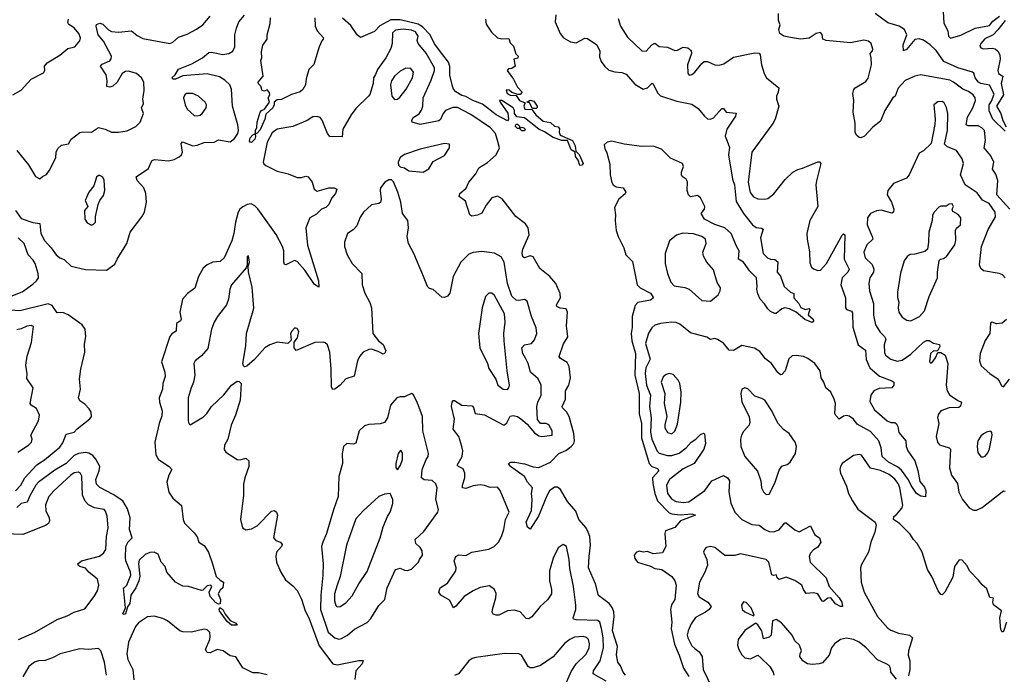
# Model space of a CAD drawing. Extents: x 1771496 to 1971148, y 471553 to 643630.
# Tile 569 of 656: x 1882554 to 1889440, y 593401 to 597981. Entities that reach past the tile are written whole.
import ezdxf

# ---------------------------------------------------------------- set-up
doc = ezdxf.new("R2010")
doc.units = 0

msp = doc.modelspace()

# ---------------------------------------------------------------- linework, layer by layer
at = {"layer": '0CON10XD'}
for points in [[(1889011.5, 598035), (1889016.7, 597956.7), (1889043.9, 597903.9), (1889048.8, 597865), (1889062.5, 597852.5), (1889135, 597873.1), (1889235, 597922.7), (1889335, 597940), (1889360, 597970), (1889405, 598006.9)], [(1882505, 597456.2), (1882565, 597488.8), (1882635, 597564), (1882720.9, 597609.1), (1882730, 597625), (1882728, 597655), (1882745, 597680), (1882835, 597734), (1882890.9, 597779.1), (1882938.8, 597791.2), (1882975, 597832.5), (1882978.6, 597855), (1882968.6, 597885), (1882935, 597924.3), (1882898.4, 597948.4), (1882890.8, 597960.8), (1882895, 597984.2)], [(1882525.6, 596645), (1882565, 596590), (1882645, 596561.9), (1882695.6, 596555.6), (1882702.9, 596485), (1882727.5, 596435), (1882775, 596386), (1882810, 596335), (1882835, 596315.8), (1882864.3, 596304.3), (1882915, 596256.2), (1883015, 596232.1), (1883161.8, 596228.2), (1883219.7, 596270.3), (1883235, 596306), (1883303.3, 596415), (1883325.8, 596495), (1883408.5, 596601.5), (1883427.3, 596635), (1883439.6, 596705), (1883437.1, 596765), (1883421.1, 596805), (1883375.7, 596855), (1883368.3, 596881.7), (1883455, 596940), (1883470.6, 596979.4), (1883481.2, 596995), (1883497, 597003), (1883595.5, 596994.5), (1883635, 597002.5), (1883669.5, 597020.5), (1883684.5, 597035.5), (1883691.5, 597055), (1883682.5, 597115), (1883692.6, 597127.4), (1883765, 597099.3), (1883795, 597102.7), (1883845, 597122.8), (1883915, 597124.5), (1883945, 597141.4), (1884025, 597125.6), (1884055, 597150), (1884079.6, 597185), (1884084.6, 597205), (1884080.4, 597245), (1884042, 597375), (1884035.8, 597495.8), (1884023.1, 597525), (1883989.1, 597559.1), (1883951.9, 597581.9), (1883865, 597601.4), (1883695, 597588.8), (1883644.7, 597564.7), (1883626.7, 597565), (1883617.5, 597575), (1883640.8, 597595), (1883664, 597635), (1883756.7, 597673.3), (1883833.5, 597715), (1883877.5, 597752.5), (1883895.6, 597754.4), (1883975, 597737.7), (1884016.3, 597743.7), (1884045, 597762), (1884058.6, 597791.4), (1884058.2, 597875), (1884069.1, 597920.9), (1884087.5, 597965), (1884126.4, 598013.6)], [(1882534, 597065), (1882614.5, 596964.5), (1882664.3, 596885), (1882695, 596867.5), (1882713.3, 596885), (1882741.3, 596898.7), (1882762.7, 596927.3), (1882806.2, 597015), (1882808.8, 597055), (1882820.5, 597079.5), (1882846.4, 597103.6), (1882895, 597112.5), (1882914.1, 597145.9), (1882975, 597191.2), (1882995, 597197.5), (1883055, 597194), (1883105.8, 597225.8), (1883152.5, 597215), (1883195, 597193.8), (1883245, 597194.2), (1883305, 597204.4), (1883365.6, 597234.4), (1883396.2, 597265), (1883418.8, 597325), (1883406.7, 597365), (1883420, 597395), (1883416, 597425), (1883424.6, 597485.4), (1883422.7, 597545), (1883406.9, 597575), (1883370.9, 597605), (1883315, 597621), (1883295, 597618.9), (1883270.8, 597605), (1883235, 597544.4), (1883205, 597516.9), (1883185, 597510), (1883164, 597514), (1883165.4, 597555), (1883158.8, 597595), (1883120, 597655), (1883130.4, 597669.6), (1883185, 597694.4), (1883193.9, 597706.1), (1883195.4, 597725), (1883141.1, 597831.1), (1883102.9, 597875), (1883088.9, 597935), (1883091.4, 597948.6), (1883115, 597955.8), (1883135, 597950), (1883175, 597910), (1883195, 597898.9), (1883245, 597893.1), (1883335, 597904.2), (1883375, 597870), (1883415, 597850.5), (1883605, 597814.4), (1883625, 597822.9), (1883665, 597860), (1883725, 597878.8), (1883790, 597915), (1883833.7, 597946.3), (1883885, 598005.8)], [(1884618.5, 597995), (1884620, 597935), (1884633.9, 597903.9), (1884677.5, 597855), (1884676.7, 597845), (1884666.2, 597833.8), (1884648.9, 597791.1), (1884611.7, 597668.3), (1884575, 597632.5), (1884557, 597567), (1884553.3, 597525), (1884535, 597493.3), (1884515, 597476.7), (1884455, 597456.7), (1884385, 597422.5), (1884355, 597420), (1884333.8, 597405), (1884332.9, 597385), (1884323.1, 597365), (1884275, 597320), (1884267.9, 597285), (1884235, 597210), (1884215, 597186.7), (1884200, 597180), (1884203.8, 597163.8), (1884198.6, 597145), (1884175, 597122.9), (1884165, 597124), (1884161.9, 597131.9), (1884166, 597155), (1884185, 597176), (1884202.5, 597185), (1884202, 597205), (1884212.7, 597227.3), (1884215.5, 597265), (1884235.7, 597335), (1884245, 597346), (1884265.8, 597354.2), (1884300, 597405), (1884291.9, 597435), (1884303.8, 597455), (1884300.7, 597470.7), (1884285, 597490), (1884265, 597480), (1884250, 597485), (1884240, 597515), (1884223, 597533), (1884222.5, 597545), (1884257.5, 597585), (1884240, 597695), (1884247, 597717), (1884246.1, 597756.1), (1884255, 597802.5), (1884283.8, 597845), (1884283.8, 597875), (1884305.7, 597955), (1884308.1, 597995)], [(1885812.5, 597985), (1885815, 597950), (1885852.7, 597892.7), (1885895, 597854), (1885925, 597848), (1885975, 597850), (1885985, 597820), (1886007.5, 597795), (1886023, 597743), (1886040, 597725), (1886038.3, 597711.7), (1886010, 597705), (1886020, 597655), (1885995, 597640), (1885973, 597637), (1885962.5, 597625), (1886007.5, 597565), (1886035, 597510), (1886067.5, 597475), (1886055, 597457.5), (1886037, 597457), (1885995, 597472.5), (1885977, 597487), (1885955, 597490), (1885963.3, 597465), (1885985, 597452), (1886025, 597450), (1886050, 597415), (1886088.3, 597398.3), (1886080, 597375), (1886086.2, 597355), (1886135, 597352.5), (1886162.9, 597315), (1886215, 597270.6), (1886265, 597262.5), (1886295, 597237.1), (1886320.6, 597230.6), (1886327.9, 597217.9), (1886325.5, 597195), (1886334, 597174), (1886420, 597135), (1886439.3, 597099.3), (1886442.3, 597062.3), (1886467.2, 597037.3), (1886494.4, 596975), (1886485, 596962.2), (1886470.5, 596960.5), (1886458.8, 596998.8), (1886440.4, 597025), (1886437.5, 597055), (1886410.7, 597070.7), (1886385.9, 597135.9), (1886345, 597135.6), (1886285, 597156.4), (1886225, 597196.5), (1886184.3, 597214.3), (1886083.3, 597295), (1886031.1, 597301.1), (1886013.8, 597323.8), (1886013.8, 597345), (1886005, 597363.3), (1885925, 597416.2), (1885910, 597415), (1885913, 597403), (1885967, 597327), (1885972.5, 597285), (1885965, 597274), (1885886.7, 597315), (1885790.9, 597390.9), (1885723.3, 597415), (1885675, 597443.3), (1885645, 597450), (1885605, 597476.7), (1885587.5, 597495), (1885580, 597515), (1885562.7, 597592.7), (1885562.6, 597652.6), (1885553.2, 597683.2), (1885513.1, 597735), (1885455, 597811.2), (1885423.8, 597875), (1885370.1, 597930.1), (1885340.4, 597950.4), (1885215, 597980.3), (1885149, 597981), (1885071.6, 597938.4), (1885035, 597899.1), (1884937.5, 597857.5), (1884915, 597876), (1884869.5, 597939.5), (1884811.8, 597991.8)], [(1886302.2, 598015), (1886299.3, 597965), (1886334.1, 597884.1), (1886358.1, 597855), (1886406.2, 597826.2), (1886445, 597820), (1886505, 597852.5), (1886525, 597849.2), (1886590, 597805), (1886611.7, 597761.7), (1886608.3, 597721.7), (1886619.7, 597689.7), (1886645, 597653.8), (1886675, 597628.8), (1886715, 597617.1), (1886765, 597611.9), (1886795, 597599.4), (1886855, 597530), (1886915, 597495.7), (1886945, 597504.4), (1886976.7, 597536.7), (1886985, 597531.2), (1887015, 597470), (1887035, 597449.2), (1887150, 597410), (1887255, 597390.8), (1887299.8, 597359.8), (1887341.9, 597305), (1887365, 597286.7), (1887385, 597285.6), (1887405.4, 597294.6), (1887465, 597360), (1887475, 597360), (1887495, 597334.3), (1887565, 597328), (1887560, 597305), (1887500, 597215), (1887487.5, 597165), (1887501.1, 597131.1)], [(1886739.8, 597989.8), (1886756.7, 597935), (1886805, 597860), (1886905, 597762.9), (1886935, 597760.8), (1886975, 597806), (1886995, 597816), (1887025, 597794.4), (1887085, 597788.5), (1887135, 597764.5), (1887155, 597766.9), (1887195, 597789.2), (1887227.5, 597785), (1887248.8, 597765), (1887252, 597745), (1887224.4, 597665), (1887226, 597606), (1887235, 597594), (1887255, 597598), (1887275, 597614.2), (1887324.5, 597675.5), (1887341.7, 597688.3), (1887365, 597687.5), (1887415, 597664.2), (1887445, 597662.5), (1887477.4, 597672.6), (1887545, 597719.2), (1887695, 597750), (1887725, 597746.7), (1887733.3, 597735), (1887741.4, 597665), (1887759.4, 597605), (1887777.5, 597575), (1887862.5, 597505), (1887858.9, 597475), (1887846, 597445), (1887846.2, 597425), (1887861.9, 597375), (1887836.9, 597285), (1887821.4, 597255), (1887674.2, 597055), (1887648.9, 596845), (1887661.5, 596771.5), (1887685, 596742.5), (1887715, 596727.8), (1887765, 596724.4), (1887785, 596729.4), (1887827.9, 596762.1), (1887907.6, 596862.4), (1887961.2, 596915), (1887995, 596934), (1888028.7, 596941.3), (1888135, 596986.2), (1888146.1, 596986.1), (1888156.7, 596975), (1888126.2, 596853.8), (1888122.2, 596825), (1888135.5, 596675), (1888079.4, 596575), (1888059.2, 596485), (1888060.9, 596445), (1888077.6, 596357.6), (1888079.4, 596279.4), (1888090.6, 596250.6), (1888105, 596237.1), (1888135, 596225.6), (1888155, 596228.9), (1888197.3, 596275), (1888305, 596473.3), (1888315, 596483.3), (1888323.3, 596475), (1888320, 596305), (1888354.4, 596235), (1888345.6, 596215), (1888306.5, 596175), (1888296.4, 596125), (1888328.8, 596035), (1888329.5, 595965), (1888335, 595954.2), (1888371.1, 595941.1), (1888379.2, 595929.2), (1888380.3, 595830.3), (1888417.8, 595705), (1888469.3, 595669.3), (1888472.7, 595602.7), (1888498.5, 595545), (1888567.1, 595487.1), (1888653.3, 595455), (1888666.2, 595445), (1888666.2, 595425), (1888653.3, 595405), (1888565, 595399.6), (1888527.5, 595385), (1888505.7, 595355), (1888499, 595309), (1888531.9, 595251.9), (1888620, 595175), (1888645, 595163.1), (1888675, 595162.9), (1888685, 595154.2), (1888696.2, 595135), (1888702, 595092), (1888750.8, 595035), (1888754.2, 594995), (1888765.7, 594965), (1888814.2, 594895), (1888835.8, 594825.8), (1888849.2, 594749.2), (1888880.5, 594710.5), (1888890, 594685), (1888888.3, 594641.7), (1888855, 594648.1), (1888825, 594667.1), (1888789.1, 594720.9), (1888770.6, 594760.6), (1888719.8, 594829.8), (1888692.5, 594852.5), (1888628.9, 594885), (1888586.4, 594925), (1888578.1, 594985), (1888561.2, 595035), (1888505, 595099.3), (1888411, 595151), (1888385, 595185.3), (1888355, 595206), (1888335, 595210.7), (1888315, 595206.8), (1888285, 595185.8), (1888260.9, 595210.9), (1888254.6, 595225), (1888258.7, 595295), (1888250.3, 595325), (1888226, 595376), (1888191.6, 595405), (1888177.9, 595445), (1888158.8, 595475), (1888151.9, 595525), (1888114.2, 595575), (1888065, 595611.1), (1888035, 595623.6), (1887985, 595632.1), (1887955, 595630), (1887932.2, 595607.8), (1887906.4, 595523.6), (1887885, 595498.8), (1887875, 595496.2), (1887855, 595512), (1887810.8, 595575), (1887769.3, 595609.3), (1887729.7, 595659.7), (1887692.7, 595682.7), (1887605, 595702.5), (1887545, 595666.2), (1887515, 595668.8), (1887475, 595718), (1887434.5, 595744.5), (1887415, 595750.8), (1887385, 595742.9), (1887358.8, 595758.8), (1887245, 595790.8), (1887170.6, 595850.6), (1887145, 595861.9), (1887115, 595865.5), (1887035, 595856.5), (1886995, 595843.3), (1886974.7, 595825.3), (1886951.3, 595788.7), (1886930, 595715), (1886962.4, 595605), (1886933.1, 595545), (1886927.6, 595505), (1886938.4, 595425), (1886965.8, 595355), (1886958.4, 595275), (1886970, 595195), (1886965.2, 595095), (1886974.8, 595045), (1887012.1, 594962.1), (1887025, 594948.1), (1887085, 594932.5), (1887115, 594932.5), (1887165, 594948.2), (1887215, 594985.4), (1887250, 595025), (1887282.9, 595047.1), (1887315, 595079.2), (1887335, 595088), (1887344, 595084), (1887350, 595015), (1887339.2, 594975), (1887270, 594875), (1887195, 594837.7), (1887099.4, 594765), (1887077.9, 594725), (1887084.7, 594665), (1887115, 594627.3), (1887145, 594610.3), (1887195, 594602.9), (1887233, 594607), (1887345, 594688), (1887395, 594754), (1887475, 594791.2), (1887505, 594776.2), (1887518.1, 594755), (1887512.9, 594677.1), (1887528.3, 594598.3), (1887555.4, 594535), (1887603.1, 594483.1), (1887675, 594449.1), (1887725, 594444.5), (1887765, 594414.5), (1887795, 594400.4), (1887825, 594397.1), (1887865, 594411.9), (1887905, 594461.2), (1887915, 594461.2), (1887975, 594412.9), (1888005, 594397.1), (1888085, 594440), (1888115, 594377.5), (1888146.2, 594355), (1888155.9, 594325.9), (1888135, 594290), (1888105, 594270.8), (1888085, 594248.8), (1888075.7, 594224.3), (1888081.4, 594185), (1888194.5, 594075), (1888214.5, 594015), (1888285.4, 593935), (1888303.1, 593905), (1888308.8, 593875), (1888295, 593874.3), (1888258, 593895), (1888226.6, 593936.6), (1888205, 593934.3), (1888175, 593911.4), (1888165, 593912.9), (1888135, 593964.2), (1888105, 593971.9), (1888055, 593965.6), (1888035.4, 593995), (1888024, 594024), (1887975, 594057.9), (1887915, 594081.1), (1887865, 594064.5), (1887850.8, 594075), (1887847, 594097), (1887825, 594092), (1887815, 594096.2), (1887792.5, 594185), (1887774.7, 594204.7), (1887595, 594242.9), (1887555, 594233.1), (1887485, 594232.5), (1887415, 594287.5), (1887385, 594294.4), (1887355, 594287.5), (1887342.5, 594275), (1887335.8, 594255), (1887358.8, 594205), (1887363.8, 594165), (1887346.4, 594115), (1887308, 594045), (1887294.4, 593965), (1887305, 593942.9), (1887366.2, 593906.2), (1887390, 593875), (1887375.7, 593855), (1887348.9, 593835), (1887280.5, 593799.5), (1887250, 593755), (1887227.9, 593705), (1887222.1, 593675), (1887226.4, 593655), (1887255, 593599.4), (1887275, 593582.1)], [(1889478.9, 596655), (1889388.5, 596755), (1889393.9, 596855), (1889380.5, 596900.5), (1889356.7, 596935), (1889366.1, 596985), (1889345, 597029.6), (1889298, 597085), (1889307.6, 597137.6), (1889301.5, 597205), (1889281.9, 597225), (1889257.7, 597237.7), (1889187.6, 597237.6), (1889173.8, 597245), (1889182, 597298), (1889220.6, 597365), (1889237.7, 597415), (1889235.4, 597435), (1889222.3, 597455), (1889188.5, 597478.5), (1889148.9, 597495), (1889085, 597544.5), (1889058, 597558), (1888855.4, 597594.6), (1888815, 597585.6), (1888746, 597555), (1888698, 597502), (1888676, 597445), (1888661.2, 597435), (1888605, 597346.7), (1888575, 597270), (1888520.3, 597229.7), (1888462.5, 597165), (1888436.1, 597153.9), (1888425, 597156.7), (1888405, 597172.5), (1888396.2, 597195), (1888397.3, 597257.3), (1888382.5, 597335), (1888387.5, 597415), (1888381.4, 597465), (1888387.9, 597492.1), (1888397.5, 597505), (1888471.1, 597548.9), (1888487, 597573), (1888510.4, 597665), (1888509.6, 597715), (1888500.8, 597745), (1888517.1, 597762.9), (1888520, 597775), (1888508, 597815), (1888490.3, 597830.3), (1888457.6, 597837.6), (1888365, 597819.1), (1888194.5, 597834.5), (1888170, 597845), (1888166.4, 597876.4), (1888155, 597891.2), (1888125, 597884), (1888075, 597851.9), (1888015, 597843.8), (1887944.1, 597855.9), (1887897.5, 597865), (1887870, 597885), (1887863.6, 597913.6), (1887873.3, 597945), (1887860, 597975), (1887860, 598025)], [(1889445, 597200), (1889359.5, 597285), (1889333.1, 597343.1), (1889334.3, 597385), (1889349.5, 597410.5), (1889369.5, 597459.5), (1889335, 597524), (1889275, 597535.5), (1889258.5, 597545), (1889236.4, 597575), (1889226.7, 597606.7), (1889216.7, 597615), (1889115, 597644.8), (1889017.5, 597687.5), (1888962.7, 597765), (1888921.2, 597805), (1888875, 597837.2), (1888845, 597848.2), (1888815, 597843.6), (1888755, 597773.5), (1888735, 597764), (1888733.2, 597805), (1888758.1, 597875), (1888741.6, 597911.6), (1888705.4, 597935.4), (1888625, 597958.1), (1888537.5, 598025)], [(1889445, 597976.4), (1889395, 597911.1), (1889361.8, 597875), (1889303.7, 597846.3), (1889275.4, 597815), (1889267.8, 597795), (1889275.8, 597785), (1889295, 597778.2), (1889355, 597781.7), (1889375, 597776.5), (1889395, 597761.3), (1889408, 597735), (1889411.7, 597705), (1889394.4, 597625), (1889399.4, 597605), (1889428.6, 597585), (1889417.7, 597535), (1889434.6, 597455), (1889384, 597375), (1889414.7, 597325), (1889429.6, 597275), (1889452.2, 597232.2)], [(1886791.4, 593395), (1886774.4, 593415), (1886755, 593460), (1886735.8, 593485), (1886728.1, 593538.1), (1886733.5, 593595), (1886700.4, 593705), (1886710.5, 593805), (1886708.2, 593838.2), (1886697.2, 593867.2), (1886676.6, 593896.6), (1886601.8, 593951.8), (1886580.4, 594035), (1886532, 594145), (1886537.2, 594225), (1886546.6, 594305), (1886540, 594365), (1886530, 594395), (1886514.7, 594424.7), (1886464.3, 594484.3), (1886442.1, 594542.1), (1886385, 594610.5), (1886335, 594694.4), (1886315, 594710), (1886295, 594709.4), (1886260, 594685), (1886239.5, 594650.5), (1886183.2, 594506.8), (1886125, 594417.5), (1886105, 594430), (1886096.2, 594465), (1886133.1, 594546.9), (1886138.5, 594625), (1886132.5, 594665), (1886140.5, 594705), (1886105.3, 594745.3), (1886085, 594785.5), (1885985.8, 594855), (1885972, 594875), (1885985.5, 594884.5), (1886016, 594886), (1886085, 594874.4), (1886145, 594852.9), (1886185, 594848.9), (1886265.8, 594884.2), (1886323.5, 594946.5), (1886372.5, 594967.5), (1886411.5, 594995), (1886428.5, 595015), (1886433.3, 595035), (1886428.1, 595085), (1886397.2, 595205), (1886377.6, 595237.6), (1886348.9, 595265), (1886347.3, 595275), (1886370.4, 595325), (1886371.2, 595385), (1886393.1, 595425), (1886405.6, 595475.6), (1886397.5, 595555), (1886383.2, 595583.2), (1886335, 595610), (1886326, 595625), (1886356.9, 595713.1), (1886387.1, 595762.9), (1886378.6, 595838.6), (1886384.6, 595935), (1886375, 595958.5), (1886333.4, 595963.4), (1886310.8, 595975), (1886308.1, 595985), (1886335.3, 596035), (1886333.6, 596065), (1886304.4, 596134.4), (1886262.5, 596185), (1886190.6, 596240.6), (1886145, 596322.9), (1886125, 596329.5), (1886085, 596315.8), (1886072.2, 596322.2), (1886067.5, 596345), (1886072.5, 596375), (1886116.4, 596475), (1886110.6, 596525), (1886091.8, 596551.8), (1886024.4, 596604.4), (1885928.8, 596728.8), (1885895, 596745.5), (1885855, 596735.6), (1885815.9, 596684.1), (1885785, 596627.5), (1885755, 596612.5), (1885716.1, 596606.1), (1885702, 596615), (1885672, 596712), (1885628, 596745), (1885632.5, 596765), (1885676.7, 596803.3), (1885694.7, 596845.3), (1885745, 596902.5), (1885764.7, 596945.3), (1885825, 596982.2), (1885886.7, 597035), (1885908.6, 597085), (1885898.5, 597128.5), (1885882.1, 597185), (1885846.9, 597225), (1885708.1, 597318.1), (1885615, 597366.1), (1885583.5, 597366.5), (1885532.2, 597345), (1885514.3, 597325.7), (1885497.3, 597282.7), (1885485, 597272.8), (1885355, 597248.2), (1885298.8, 597265), (1885296, 597275), (1885305, 597296), (1885346.7, 597323.3), (1885365, 597349.2), (1885372.3, 597375), (1885374.6, 597435), (1885431.2, 597558.8), (1885454.7, 597625), (1885455.4, 597645), (1885395.9, 597745.9), (1885339.6, 597815), (1885333.8, 597835), (1885340.3, 597865), (1885323.1, 597895), (1885295, 597907.5), (1885235, 597914.8), (1885181.5, 597908.5), (1885161.9, 597888.1), (1885158.8, 597815), (1885150.6, 597779.4), (1885115, 597714.4), (1885056.7, 597633.3), (1885042.9, 597597.1), (1885027.3, 597575), (1885025.5, 597535.5), (1885001.7, 597458.3), (1884994.2, 597445), (1884905, 597360.8), (1884871.4, 597315), (1884812.9, 597215), (1884808.5, 597161.5), (1884723, 597163), (1884705.7, 597185), (1884668.9, 597278.9), (1884655, 597295.7), (1884634.5, 597304.5), (1884605, 597300.5), (1884563.9, 597276.1), (1884465, 597233.8), (1884355, 597214.1), (1884320.6, 597189.4), (1884284.6, 597124.6), (1884256.9, 596985), (1884261.7, 596971.7), (1884275, 596960.5), (1884355, 596921.4), (1884431.8, 596901.8), (1884495, 596876.2), (1884525, 596876.2), (1884555, 596885.6), (1884571.7, 596881.7), (1884600, 596845), (1884614.3, 596795), (1884635, 596780.9), (1884715, 596805.6), (1884753.8, 596803.8), (1884772.5, 596795), (1884762.5, 596765), (1884737.1, 596735), (1884715, 596688), (1884695, 596668), (1884665, 596656), (1884628.8, 596621.2), (1884583.3, 596595), (1884554.2, 596524.2), (1884565.5, 596404.5), (1884642.5, 596155), (1884645, 596110), (1884615, 596127.5), (1884548.8, 596228.8), (1884495, 596288.6), (1884475, 596295.7), (1884415, 596266.2), (1884405, 596267.5), (1884400.8, 596285), (1884400, 596365), (1884392.9, 596395), (1884348, 596478), (1884218.5, 596658.5), (1884198.3, 596678.3), (1884172, 596692), (1884145, 596687.9), (1884115, 596672.1), (1884094.4, 596655.6), (1884082.8, 596635), (1884062.5, 596565), (1884051.3, 596485), (1884036.5, 596433.5), (1883985, 596315.7), (1883955, 596290), (1883905, 596285.5), (1883864, 596266), (1883836.7, 596243.3), (1883803.5, 596183.5), (1883778, 596102), (1883726.5, 596065), (1883693.3, 596025), (1883673.1, 595935), (1883683.8, 595885), (1883678.6, 595875), (1883649.6, 595855), (1883648.8, 595801.2), (1883617.4, 595782.6), (1883605, 595764.4), (1883546.6, 595586.6), (1883568.9, 595515), (1883572, 595485), (1883553.8, 595435), (1883552, 595395), (1883530, 595335), (1883531.2, 595305), (1883549.2, 595245), (1883548.3, 595208.3), (1883528.6, 595155), (1883500, 595025), (1883506.2, 594936.2), (1883524, 594904), (1883600, 594855), (1883618.8, 594835), (1883598, 594795), (1883584, 594745), (1883596, 594675), (1883625, 594633.8), (1883685, 594582.5), (1883697.5, 594485), (1883707.3, 594457.3), (1883775, 594390), (1883793.9, 594363.9), (1883806.7, 594325), (1883845, 594302.5), (1883873.3, 594255), (1883903, 594173), (1883927.5, 594085), (1883955, 594058.8), (1883980, 594045), (1883973.6, 594006.4), (1883955, 593990), (1883940.8, 593965), (1883959.2, 593925), (1883955, 593893.3), (1883945, 593891.2), (1883923.7, 593903.7), (1883885.6, 593945), (1883879.2, 593975), (1883898, 594015), (1883890, 594025), (1883865, 594020), (1883835, 593990), (1883825, 593987.5), (1883735, 594016.2), (1883695, 594016.7), (1883643.8, 594045), (1883584, 594115), (1883570.6, 594155), (1883542.7, 594185), (1883521.6, 594241.6), (1883495.3, 594255.3), (1883465, 594252.7), (1883431.6, 594238.4), (1883390.4, 594199.6), (1883385.3, 594175), (1883393.4, 594086.6), (1883386.7, 594055), (1883365, 594006.2), (1883332, 593955), (1883325, 593896.7), (1883308, 593872), (1883293.8, 593825), (1883285, 593819.2), (1883276.2, 593825), (1883293.8, 593865), (1883280, 594005), (1883285, 594006.7)], [(1885175, 597422.9), (1885195, 597424.4), (1885215, 597440.6), (1885256.2, 597495), (1885301.5, 597575), (1885308.1, 597615), (1885288.6, 597638.6), (1885255, 597640.9), (1885215, 597621.8), (1885175, 597586.7), (1885155, 597552.5), (1885148.2, 597525), (1885156.9, 597446.9), (1885175, 597422.9)], [(1883795, 597308.6), (1883815, 597314.2), (1883830, 597325), (1883858, 597365), (1883860, 597385), (1883850.8, 597405), (1883805, 597445.8), (1883762.5, 597465), (1883721.2, 597465), (1883708, 597455), (1883700, 597435), (1883710, 597385), (1883724.4, 597355), (1883775, 597311.9), (1883795, 597308.6)], [(1886165, 597360), (1886140, 597360), (1886118.3, 597398.3), (1886100, 597405), (1886125, 597417.5), (1886150, 597410), (1886172.5, 597375), (1886172.5, 597365), (1886165, 597360)], [(1889445.8, 596175), (1889428, 596195), (1889404.6, 596204.6), (1889295, 596224.5), (1889275, 596241.1), (1889266.8, 596265), (1889279.5, 596395), (1889327.3, 596512.7), (1889378.3, 596601.7), (1889376.9, 596635), (1889332.7, 596695), (1889287.7, 596717.7), (1889249.2, 596769.2), (1889165, 596825.7), (1889134.3, 596895), (1889153.5, 596975), (1889145, 597008), (1889105.8, 597065), (1889041.7, 597091.7), (1889021.1, 597111.1), (1889042.1, 597205), (1889045.6, 597325), (1889035, 597367.5), (1889018.8, 597398.8), (1889005, 597408.8), (1888975, 597405.8), (1888947.5, 597385), (1888956, 597285), (1888952.7, 597247.3), (1888928, 597115), (1888875, 597062.9), (1888843.4, 597046.6), (1888775.4, 596894.6), (1888755, 596873.1), (1888665.6, 596834.4), (1888624.2, 596785), (1888620.6, 596755), (1888650, 596705), (1888666.7, 596655), (1888665.5, 596634.5), (1888652, 596628), (1888577.6, 596647.6), (1888546.1, 596643.9), (1888505, 596625.6), (1888483.5, 596595), (1888480.4, 596545), (1888516.7, 596465), (1888519.1, 596445), (1888477.3, 596405), (1888456.3, 596353.7), (1888467.1, 596315), (1888515, 596267.8), (1888526.8, 596235), (1888523.9, 596215), (1888498.7, 596175), (1888493.2, 596135), (1888497.5, 596085), (1888524.7, 595995), (1888523.9, 595953.9), (1888524.7, 595914.7), (1888539.5, 595845), (1888572.2, 595795), (1888602.5, 595765), (1888610.9, 595745), (1888600, 595705), (1888601.8, 595651.8), (1888609.2, 595635), (1888646.2, 595605), (1888691.3, 595591.3), (1888725, 595600), (1888785, 595640.7), (1888875, 595724.5), (1888895, 595735.6), (1888915, 595736.9), (1888945, 595717.5), (1888987.5, 595707.5), (1888988.8, 595695), (1888975, 595667.5), (1888967.5, 595662.5), (1888945, 595663.8), (1888922.9, 595645), (1888916.2, 595586.2), (1888925, 595577.5), (1888935, 595583.3), (1888958.8, 595615), (1888975, 595652.5), (1888995, 595652.5), (1889026.7, 595635), (1889045.8, 595575), (1889033.1, 595425), (1889039.3, 595385), (1889057.1, 595357.1), (1889115, 595315.8), (1889140, 595305), (1889132.5, 595277.5), (1889122.1, 595267.9), (1889055, 595266.2), (1888995, 595244.4), (1888978.5, 595221.5), (1888971.7, 595198.3), (1888981.9, 595155), (1888964.3, 595065), (1888971.9, 595025), (1888986.7, 595006.7), (1889053.3, 594985), (1889064.2, 594975), (1889055.4, 594845), (1889071.5, 594795), (1889111.5, 594735), (1889122.5, 594675), (1889148.2, 594625), (1889195, 594566.4), (1889225, 594550.4), (1889245, 594548.8), (1889285, 594567.5), (1889425, 594678.6), (1889435, 594684), (1889445, 594681.2)], [(1886085, 597202.5), (1886065, 597202.5), (1886050, 597220), (1886035, 597220), (1886020, 597235), (1886025, 597250), (1886035, 597250), (1886050, 597235), (1886050, 597220), (1886065, 597230), (1886080, 597225), (1886090, 597215), (1886085, 597202.5)], [(1885375, 596914.4), (1885415, 596938), (1885445, 596988), (1885525, 597030), (1885560, 597085), (1885559.3, 597109.3), (1885525, 597114), (1885355, 597074.3), (1885245, 597038.5), (1885215, 597016.9), (1885200.4, 596985), (1885203.8, 596963.8), (1885215, 596951.4), (1885245.6, 596945.6), (1885275, 596924.4), (1885375, 596914.4)], [(1887501.1, 597131.1), (1887517.4, 597087.4), (1887510, 597035), (1887538.9, 596865), (1887553, 596825), (1887565, 596710), (1887616.1, 596626.1), (1887679.5, 596545), (1887705, 596527.2), (1887742.4, 596522.4), (1887754, 596515), (1887734.5, 596455), (1887754.4, 596344.4), (1887783.8, 596315), (1887805, 596305.6), (1887835, 596302.5), (1887855, 596286.7), (1887851.2, 596215), (1887875, 596187.5), (1887900, 596115), (1887945, 596075.8), (1887966.7, 596065), (1887968.8, 596035), (1888003.8, 595995), (1888017.3, 595967.3), (1888046.2, 595953.8), (1888075, 595960), (1888080, 595955), (1888068.8, 595915), (1888102, 595885), (1888105, 595870), (1888097, 595863), (1888045, 595883.8), (1887984.6, 595934.6), (1887938.5, 595958.5), (1887905, 595965.5), (1887882.7, 595957.3), (1887845, 595925.8), (1887835, 595924.3), (1887805, 595940), (1887785, 595958.9), (1887763.3, 595993.3), (1887733.3, 596025), (1887716.1, 596063.9), (1887708.8, 596095), (1887712, 596115), (1887705.6, 596175.6), (1887660.9, 596220.9), (1887615, 596285.5), (1887581.1, 596305), (1887586.1, 596365), (1887566.4, 596396.4), (1887529.2, 596485), (1887485.8, 596525.8), (1887415, 596548.8), (1887343.9, 596585), (1887319.1, 596625), (1887342.5, 596655), (1887346.4, 596675), (1887315, 596734.2), (1887295, 596751.4), (1887245, 596741.4), (1887230, 596755), (1887222.3, 596785), (1887225, 596846.7), (1887215.5, 596865.5), (1887186.7, 596885), (1887182, 596895), (1887182.2, 596915), (1887195.7, 596955), (1887190, 596975), (1887105, 597012.1), (1887041.5, 597075), (1886985, 597095.7), (1886905, 597092.7), (1886780.7, 597110.7), (1886695, 597130.6), (1886661.2, 597125), (1886641.5, 597105), (1886645, 597078.8), (1886660.3, 597050.3), (1886681.2, 596971.2), (1886684.2, 596895), (1886695, 596842), (1886705.4, 596825.4), (1886725, 596812.5), (1886775, 596803.6), (1886792.2, 596775), (1886787.5, 596762.5), (1886743.3, 596725), (1886713.1, 596666.9), (1886721.1, 596615), (1886718.1, 596575), (1886725.2, 596505), (1886738.3, 596465), (1886780, 596385), (1886793.8, 596335), (1886838.6, 596288.6), (1886872.9, 596125), (1886893.9, 596106.1), (1886965, 596067.1), (1886985.8, 596035), (1886965, 596019.4), (1886877.4, 596002.6), (1886857.6, 595982.4), (1886837.3, 595905), (1886837.8, 595827.8), (1886830.3, 595785), (1886835.7, 595735), (1886861.1, 595645), (1886854.8, 595494.8), (1886886.7, 595365), (1886885.8, 595224.2), (1886901.6, 595155), (1886901.5, 595055), (1886957, 594877), (1886974.9, 594854.9), (1887015, 594840), (1887024.7, 594825), (1886980.2, 594775), (1886980.7, 594735), (1886995.4, 594665.4), (1887014, 594614), (1887095, 594530.2), (1887115, 594522.9), (1887172.7, 594517.3), (1887254.4, 594524.4), (1887280, 594515), (1887174.7, 594475.3), (1887135, 594427.1), (1887070, 594405), (1887064.6, 594385.4), (1887071.5, 594295), (1887050, 594250), (1886985, 594243.1), (1886945, 594260.4), (1886915, 594256), (1886885, 594261.5), (1886865, 594253.1), (1886852.2, 594235), (1886855, 594210), (1886875.3, 594185.3), (1886965, 594157.8), (1886995, 594142.3), (1887045, 594134.5), (1887114.4, 594085), (1887135.3, 594055), (1887144.5, 594025), (1887135.6, 593925), (1887113.4, 593886.6), (1887104.5, 593855), (1887115.6, 593765.6), (1887110.6, 593719.4), (1887132.5, 593612.5), (1887166.9, 593535), (1887195.3, 593445), (1887233.1, 593385)], [(1883055, 596543.8), (1883070.5, 596549.5), (1883083.8, 596565), (1883084, 596605), (1883102.9, 596687.1), (1883113.3, 596715), (1883139.1, 596750.9), (1883150, 596785), (1883145, 596857.5), (1883135, 596878.8), (1883115, 596892), (1883105, 596891.2), (1883091.7, 596878.3), (1883071.7, 596818.3), (1883038, 596775), (1883011.9, 596715), (1883030.8, 596675), (1883007.1, 596645), (1883010.6, 596585), (1883025, 596558.8), (1883055, 596543.8)], [(1885373.3, 596195), (1885310, 596345), (1885272.5, 596415), (1885263.5, 596465), (1885273.3, 596525), (1885267.5, 596575), (1885231.1, 596625), (1885219.2, 596705), (1885198.5, 596775), (1885167.7, 596847.7), (1885155, 596860.6), (1885135, 596861.5), (1885108.1, 596845), (1885077.8, 596805), (1885074.4, 596785), (1885082.5, 596725), (1885077.8, 596702.2), (1885065, 596694), (1885015, 596685.6), (1884958, 596635), (1884935, 596598.8), (1884911.9, 596538.1), (1884885, 596510.8), (1884845.6, 596484.4), (1884825.7, 596425), (1884824.3, 596395), (1884843.5, 596335), (1884878.1, 596275), (1884946.5, 596205), (1884950, 596125), (1884968.5, 596068.5), (1885002.8, 596002.8), (1885013.3, 595965), (1885023.5, 595785), (1885063.3, 595735), (1885095, 595708), (1885114.3, 595665), (1885105, 595646.2), (1885095, 595642), (1885060.6, 595660.6), (1885015, 595674.7), (1884995, 595673.8), (1884955.4, 595654.6), (1884931.1, 595625), (1884916.9, 595595), (1884892.5, 595487.5), (1884835, 595468), (1884795, 595423.8), (1884757.5, 595395), (1884743.9, 595393.9), (1884735, 595410), (1884732.7, 595535), (1884722.5, 595655), (1884706.8, 595706.8), (1884691.2, 595721.2), (1884675.8, 595725.8), (1884618.3, 595721.7), (1884486.7, 595666.7), (1884473.8, 595685), (1884472.5, 595725), (1884495.8, 595755), (1884505, 595800), (1884495, 595820), (1884485, 595823.3), (1884475, 595822.5), (1884457.7, 595802.3), (1884448.8, 595785), (1884451.7, 595738.3), (1884430, 595715), (1884355, 595723.8), (1884303.2, 595706.8), (1884268.8, 595685), (1884195.7, 595604.3), (1884143, 595557), (1884125, 595552.5), (1884119.3, 595559.3), (1884114.3, 595575), (1884135, 595700), (1884140, 595785), (1884191.9, 595961.9), (1884179.4, 596109.4), (1884153.6, 596216.4), (1884152.5, 596257.5), (1884160, 596285), (1884155, 596330), (1884143.8, 596325), (1884143.6, 596266.4), (1884137.5, 596245), (1884034.3, 596125), (1884022.9, 596095), (1884013.8, 596025), (1884000.4, 595985), (1883937.1, 595905), (1883913.6, 595863.6), (1883894.6, 595815.4), (1883868.8, 595681.2), (1883825, 595630), (1883781.9, 595595), (1883772.2, 595575), (1883779.6, 595495), (1883770.4, 595445), (1883752.5, 595405), (1883732.9, 595335), (1883731.1, 595175), (1883735.8, 595155.8), (1883745, 595146.2), (1883838.5, 595201.5), (1883863.1, 595225), (1883895, 595274), (1883982.6, 595357.4), (1884035, 595423.3), (1884075, 595452.5), (1884089.3, 595449.3), (1884102.5, 595435), (1884095, 595320), (1884062.5, 595215), (1884033.3, 595145), (1884010, 595045), (1883986.9, 595005), (1883984.4, 594974.4), (1883995.6, 594955.6), (1884075, 594904), (1884095, 594900.8), (1884135, 594912.5), (1884156, 594895), (1884156, 594855), (1884128, 594775), (1884119.5, 594730.5), (1884119.2, 594655), (1884099.1, 594485), (1884113.1, 594425), (1884135, 594411.9), (1884175, 594418.1), (1884215, 594439.4), (1884315, 594543.3), (1884335, 594546.2), (1884350, 594535), (1884356.2, 594515), (1884329.4, 594355), (1884345, 594336.9), (1884378.8, 594325), (1884389.2, 594309.2), (1884384.2, 594295), (1884350.6, 594255), (1884345.6, 594225), (1884350, 594185), (1884380.6, 594115), (1884412.1, 594062.1), (1884465, 594020), (1884495, 593986.7), (1884525, 593926.7), (1884551.1, 593845), (1884575.3, 593795.3), (1884649.3, 593599.3), (1884743.6, 593473.6), (1884775, 593466.2), (1884925, 593498.1), (1884957, 593497), (1884948.5, 593475), (1884904.4, 593425), (1884898, 593365)], [(1888785, 595874.3), (1888846.6, 595903.4), (1888881.1, 595945), (1888914.7, 596045.3), (1888972.2, 596175), (1888972.2, 596215), (1888984.5, 596295.5), (1888993.7, 596306.3), (1889015, 596310.6), (1889036.1, 596323.9), (1889094.4, 596405), (1889101.3, 596438.7), (1889099.2, 596505), (1889105, 596522.5), (1889134.3, 596545.7), (1889135.4, 596595), (1889117.8, 596617.8), (1889078.8, 596638.8), (1889076, 596655), (1889084, 596675), (1889075, 596693.8), (1889055, 596690.8), (1889034.1, 596675.9), (1888995, 596675.6), (1888981.4, 596668.6), (1888947, 596633), (1888938.3, 596611.7), (1888934.6, 596575), (1888911.2, 596495), (1888910.3, 596425), (1888902.5, 596375), (1888885, 596360.3), (1888815, 596340), (1888782.2, 596337.8), (1888759.4, 596325), (1888740, 596295), (1888712.6, 596207.4), (1888693.2, 596075), (1888693.8, 596036.2), (1888702.5, 596005), (1888697.9, 595965), (1888702.5, 595935), (1888725, 595899.2), (1888759.1, 595879.1), (1888785, 595874.3)], [(1882458.3, 596031.7), (1882572, 596078), (1882645, 596131.1), (1882672.2, 596155), (1882684.6, 596175), (1882684.2, 596205), (1882662.8, 596275), (1882648.7, 596298.7), (1882613.3, 596335), (1882584.5, 596415), (1882544.4, 596455)], [(1887385, 596012), (1887437.5, 596055), (1887452, 596085), (1887454, 596105), (1887432.4, 596142.4), (1887405, 596231.2), (1887359.4, 596285), (1887336.4, 596326.4), (1887331.9, 596355), (1887354.3, 596415), (1887350, 596445), (1887324, 596465), (1887265, 596482.9), (1887192.6, 596487.4), (1887146.2, 596473.8), (1887097.2, 596432.8), (1887067.5, 596345), (1887068.9, 596275), (1887084.6, 596205), (1887106.7, 596145), (1887129.8, 596119.8), (1887205, 596106.5), (1887235, 596094.5), (1887325, 596017.5), (1887385, 596012)], [(1886655, 593353.8), (1886563.5, 593405), (1886567.1, 593425), (1886612.7, 593495), (1886635.9, 593585), (1886635.3, 593655), (1886622.4, 593722.4), (1886610, 593765), (1886596.9, 593776.9), (1886445, 593781.2), (1886427, 593787), (1886424.4, 593795), (1886444.3, 593854.3), (1886444.3, 593885), (1886426.7, 594015), (1886400.7, 594140.7), (1886395.5, 594205), (1886377.1, 594295), (1886355, 594310), (1886320, 594285), (1886285, 594213.3), (1886258.5, 594125), (1886259.5, 594055), (1886273.3, 593995), (1886272.5, 593965), (1886245, 593922), (1886193.7, 593876.3), (1886135, 593804), (1886115, 593788), (1886095, 593792), (1886055, 593836.9), (1886015, 593848.6), (1885965, 593845.7), (1885905, 593815.8), (1885885, 593814), (1885865, 593821.2), (1885859.2, 593835), (1885860.6, 593855), (1885883.5, 593935), (1885885.6, 593965.6), (1885874, 593995), (1885839.1, 594019.1), (1885775, 594007.5), (1885724.3, 593985), (1885661.4, 593945), (1885605, 593877.1), (1885587, 593867), (1885558.9, 593918.9), (1885498.8, 593955), (1885486.1, 593976.1), (1885494, 594005), (1885545, 594038), (1885604.2, 594125), (1885606.9, 594145), (1885593.3, 594195), (1885605, 594224), (1885625, 594235.8), (1885675, 594231.4), (1885715.5, 594254.5), (1885835, 594275.6), (1885871.4, 594295), (1885903.3, 594325), (1885924, 594366), (1885940.4, 594415), (1885952.5, 594485), (1885976.9, 594535), (1885915, 594686.7), (1885895, 594711.2), (1885845, 594708.1), (1885805, 594722.5), (1885775, 594725.5), (1885725, 594718.5), (1885675, 594700), (1885651.4, 594705), (1885650, 594725), (1885666.7, 594775), (1885668, 594808), (1885655, 594838.1), (1885622, 594855), (1885614.4, 594865), (1885648.8, 594925), (1885653.3, 594965), (1885646.7, 594995), (1885625.4, 595065.4), (1885586.5, 595116.5), (1885594.6, 595185), (1885574.5, 595275.5), (1885577.5, 595305), (1885585, 595316.2), (1885595, 595315.8), (1885645, 595283.1), (1885718.6, 595278.6), (1885727.7, 595267.7), (1885740, 595225), (1885805, 595216.2), (1885935, 595146.7), (1885945, 595146.7), (1885960.5, 595159.5), (1885983, 595207), (1886005, 595212.5), (1886035, 595204.3), (1886058.8, 595188.8), (1886102.1, 595152.1), (1886155, 595091.2), (1886185, 595068.8), (1886205, 595064.2), (1886278.8, 595075), (1886278.5, 595105), (1886255, 595145.7), (1886235, 595155.6), (1886195.8, 595155.8), (1886174.3, 595184.3), (1886171.5, 595275), (1886177.3, 595305), (1886200.6, 595355), (1886200, 595425), (1886179.4, 595469.4), (1886125.3, 595515.3), (1886110.4, 595575), (1886092.2, 595612.3), (1886073.4, 595646.6), (1886065.6, 595685), (1886085, 595706.7), (1886133.6, 595716.4), (1886155, 595740), (1886170.9, 595785), (1886166.2, 595826.2), (1886133.1, 595905), (1886102.3, 596012.3), (1886085, 596023.8), (1886045, 596015.6), (1886025, 596018.5), (1885995, 596047.1), (1885965.6, 596135.6), (1885941.2, 596285), (1885921.1, 596321.1), (1885875, 596346.5), (1885785, 596359.1), (1885725, 596353.3), (1885695, 596339.4), (1885640, 596285), (1885585.5, 596185), (1885563, 596067), (1885545, 596046.2), (1885525, 596036.2), (1885505, 596040), (1885445, 596092.5), (1885420.5, 596100.5), (1885405, 596113.3), (1885373.3, 596195)], [(1885965, 595394.5), (1885975.3, 595404.7), (1885980.4, 595425), (1885962.3, 595525), (1885941.2, 595735), (1885940.3, 595785), (1885950, 595865), (1885943.7, 595923.6), (1885875, 596050.8), (1885855, 596067.5), (1885835, 596068), (1885811.4, 596045), (1885787.3, 595965), (1885763.5, 595785), (1885770.8, 595685), (1885826.1, 595575), (1885835, 595540.8), (1885883.5, 595465), (1885898.5, 595425), (1885934.2, 595395), (1885965, 595394.5)], [(1882525, 594684.6), (1882562.8, 594725), (1882590.8, 594775), (1882673.5, 594866.5), (1882728.3, 594901.7), (1882835, 594990.6), (1882855, 595020), (1882878.7, 595081.3), (1882933.8, 595095), (1882955, 595118), (1883045, 595188.8), (1883055.8, 595205), (1883054, 595235), (1883039.1, 595259.1), (1883010.3, 595290.3), (1882974.4, 595314.4), (1882964.2, 595335), (1882979.2, 595395), (1882972.5, 595465), (1882980.6, 595535), (1883008.6, 595655), (1883008.3, 595711.7), (1883016, 595765), (1883012, 595815), (1882991.4, 595845), (1882893.3, 595915), (1882855, 595931.8), (1882815, 595928.9), (1882781.2, 595981.2), (1882753.1, 595993.1), (1882555, 595944.8), (1882485, 595949.2)], [(1882540.6, 594955), (1882616, 595005), (1882635.8, 595025), (1882640.8, 595045), (1882632.5, 595075), (1882685, 595173.8), (1882693.3, 595213.3), (1882671.1, 595261.1), (1882634.4, 595284.4), (1882627.5, 595295), (1882648, 595405), (1882605, 595470), (1882606.4, 595503.6), (1882596.2, 595565), (1882606.7, 595626.7), (1882637.2, 595722.8), (1882651.2, 595835), (1882635, 595841.4), (1882605, 595837.9), (1882565, 595817.3), (1882535, 595810.4)], [(1889455, 595884.4), (1889425, 595858), (1889385, 595854.2), (1889355, 595863.8), (1889342.7, 595857.3), (1889337.5, 595785), (1889305, 595736), (1889270.9, 595645), (1889266.2, 595595), (1889278.5, 595558.5), (1889339.4, 595505), (1889390.6, 595470.6), (1889404.2, 595455), (1889419.5, 595419.5), (1889435, 595413.3)], [(1887115, 595084.5), (1887135, 595102), (1887155, 595150), (1887176.7, 595305), (1887179.4, 595375), (1887169.4, 595435), (1887158.1, 595458.1), (1887125, 595497.8), (1887095, 595506.2), (1887075, 595498.8), (1887055, 595481.1), (1887040, 595445), (1887064.6, 595365), (1887061.2, 595295), (1887078.8, 595205), (1887064.6, 595145.4), (1887066.2, 595125), (1887085, 595091.9), (1887115, 595084.5)], [(1889435, 595413.3), (1889475.7, 595465)], [(1884785, 593647.3), (1884805, 593652.5), (1884845.3, 593674.7), (1884895, 593717.8), (1884985, 593764.4), (1885009.8, 593790.2), (1885065, 593882), (1885108.6, 593925), (1885124, 594005), (1885182, 594135), (1885215, 594142.9), (1885245, 594128.8), (1885265, 594128), (1885295, 594137.1), (1885344, 594185), (1885349.2, 594205), (1885371.9, 594235), (1885368.1, 594265), (1885355, 594287.1), (1885324.2, 594315), (1885319.2, 594345), (1885380.6, 594399.4), (1885478.8, 594535), (1885482, 594555), (1885465.3, 594625.3), (1885474.5, 594705), (1885464.7, 594734.7), (1885437.6, 594757.6), (1885382.7, 594762.7), (1885364.3, 594775), (1885367.9, 594835), (1885397.1, 594902.9), (1885410, 594925), (1885412, 594945), (1885374, 595105), (1885370.4, 595205), (1885332.5, 595305), (1885305, 595357.5), (1885295, 595366), (1885245, 595342), (1885215, 595343.1), (1885192, 595335), (1885146.5, 595285), (1885126.9, 595195), (1885105, 595162), (1885075, 595152.5), (1884995, 595148.6), (1884965, 595140), (1884928.6, 595105), (1884905, 595018.8), (1884885, 595010), (1884842.5, 595015), (1884817.5, 594995), (1884810, 594945), (1884811.2, 594875), (1884786, 594785), (1884780.8, 594645), (1884747.4, 594552.6), (1884700, 594385), (1884672.9, 594325), (1884665.7, 594295), (1884675.5, 594175), (1884674.6, 594095), (1884659.5, 593955), (1884657.8, 593855), (1884712, 593695), (1884758, 593655), (1884785, 593647.3)], [(1887775, 594658.8), (1887795, 594661.2), (1887835, 594738.8), (1887865, 594830), (1887885, 594856.2), (1887920.6, 594869.4), (1887942, 594885), (1887980, 594945), (1887986, 594995), (1887976.2, 595025), (1887936, 595085), (1887895, 595114.3), (1887855, 595158.1), (1887813.1, 595245), (1887765, 595318.9), (1887745, 595331.4), (1887695, 595346), (1887645, 595397.5), (1887625, 595406), (1887605, 595396.2), (1887597.1, 595365), (1887604.4, 595305), (1887654.3, 595204.3), (1887661.1, 595165), (1887656.2, 595143.8), (1887615, 595100.8), (1887601.5, 595075), (1887594.7, 595045), (1887596.1, 594995), (1887625, 594925.6), (1887712.6, 594822.6), (1887737.1, 594755), (1887742.5, 594705), (1887755, 594676.7), (1887775, 594658.8)], [(1889295, 594923.3), (1889305, 594926.7), (1889325, 594950), (1889335, 594977.5), (1889353.8, 595073.8), (1889353.3, 595093.3), (1889345, 595102.5), (1889315, 595096.2), (1889295, 595084), (1889275, 595066.2), (1889255.7, 595035), (1889250, 594995), (1889255, 594952.5), (1889275, 594923.3), (1889295, 594923.3)], [(1883285, 594006.7), (1883302.5, 594025), (1883331.5, 594095), (1883329.5, 594115), (1883295.4, 594195), (1883293.2, 594215), (1883296.3, 594295), (1883313, 594327), (1883340, 594355), (1883322.5, 594415), (1883326.5, 594495), (1883308.3, 594558.3), (1883275.2, 594615.2), (1883208.6, 594658.6), (1883115, 594707.9), (1883091.8, 594731.8), (1883085.3, 594765), (1883110.7, 594825), (1883114.1, 594855), (1883086.2, 594906.2), (1883065, 594930.8), (1883037.3, 594947.3), (1883015, 594952.2), (1882965, 594946), (1882935, 594932.3), (1882879.5, 594875), (1882800.3, 594829.7), (1882684.8, 594745.2), (1882666.4, 594723.6), (1882625, 594648.8), (1882605.3, 594604.8), (1882565, 594596.4), (1882535, 594568.1)], [(1885195, 594832.5), (1885217.1, 594865), (1885231.4, 594905), (1885231.4, 594945), (1885225, 594963.3), (1885216.1, 594966.1), (1885200.8, 594945), (1885184.5, 594875), (1885184.4, 594844.4), (1885195, 594832.5)], [(1888976, 593985), (1888935, 594081.2), (1888903.5, 594135), (1888865.5, 594255), (1888831.4, 594315), (1888804.1, 594344.1), (1888781.3, 594381.3), (1888706.9, 594455), (1888664.2, 594485), (1888666.2, 594505), (1888688.3, 594521.7), (1888724.4, 594565), (1888730, 594585), (1888709.5, 594705), (1888698.3, 594735), (1888675, 594766.9), (1888635, 594798.9), (1888575, 594827.4), (1888505, 594843.6), (1888441.2, 594935), (1888425, 594938.9), (1888385, 594932), (1888306.7, 594875), (1888294.1, 594855.9), (1888290, 594835), (1888295, 594807.5), (1888335, 594716.7), (1888350.5, 594665), (1888377.9, 594615), (1888415, 594556.9), (1888535.6, 594465.6), (1888542.5, 594445), (1888533.6, 594396.4), (1888506.7, 594325), (1888490.6, 594255), (1888441.7, 594168.3), (1888434.6, 594145.4), (1888437.7, 594045), (1888460.4, 593975), (1888553.6, 593805), (1888624, 593724), (1888645, 593710), (1888699.7, 593689.7), (1888775.8, 593675.8), (1888797.5, 593655), (1888769.2, 593565), (1888766.7, 593535), (1888778, 593495), (1888779.2, 593435), (1888768.8, 593391.2)], [(1882546.4, 593643.6), (1882657.3, 593692.7), (1882815, 593784.6), (1882885, 593810), (1882935.4, 593834.6), (1883010.4, 593859.6), (1883075.6, 593945), (1883098.2, 593985), (1883107.3, 594025), (1883096.9, 594066.9), (1883037.1, 594115), (1883015, 594142.5), (1882975, 594156), (1882963.3, 594165), (1882961.2, 594175), (1882985, 594194.3), (1883113, 594227), (1883140.8, 594249.2), (1883155.7, 594275), (1883161.2, 594365), (1883172.7, 594425), (1883166.4, 594506.4), (1883155, 594542.5), (1883145, 594553.3), (1883076.1, 594566.1), (1883035, 594585.8), (1883011.2, 594611.2), (1882992.5, 594655), (1882987.9, 594787.9), (1882978.6, 594805), (1882965, 594814.4), (1882935, 594810.9), (1882911.1, 594795), (1882793.1, 594685), (1882757.8, 594645), (1882735, 594587.5), (1882736.5, 594545), (1882759.5, 594495), (1882762.2, 594475), (1882754.5, 594455.5), (1882735, 594442.5), (1882575, 594378.2), (1882445.6, 594384.4)], [(1884775, 593874), (1884795, 593874.2), (1884835, 593900.8), (1884879.8, 593950.2), (1884925, 594034.2), (1884985, 594121.2), (1885075.4, 594355), (1885096.5, 594433.5), (1885125, 594504.2), (1885145.6, 594535), (1885164.3, 594595.7), (1885164.4, 594625), (1885145, 594666), (1885105, 594660.5), (1885065, 594644.5), (1884955, 594545.6), (1884905, 594489.2), (1884838.5, 594305), (1884794.7, 594085), (1884774.4, 594025.6), (1884755, 593963.3), (1884754.7, 593914.7), (1884765, 593881.2), (1884775, 593874)], [(1889456, 593765), (1889435, 593700), (1889425, 593696.2), (1889414.6, 593715), (1889407.5, 593795), (1889420.8, 593845), (1889365, 593886.2), (1889360, 593905), (1889365, 593932.5), (1889337.7, 593937.7), (1889317.9, 593997.9), (1889285, 594026.2), (1889260.3, 594060.3), (1889197.1, 594125), (1889178.9, 594158.9), (1889145, 594198.9), (1889125, 594201.4), (1889092.2, 594155), (1889080.5, 594079.5), (1889024, 593975), (1889005, 593958), (1888995, 593960), (1888976, 593985)], [(1887685, 593810), (1887690, 593815), (1887669.2, 593865), (1887635, 593904.2), (1887615, 593908), (1887602.2, 593885), (1887607.1, 593855), (1887625, 593838.6), (1887685, 593810)], [(1884075, 593743.8), (1884035, 593745.8), (1884005, 593769.4), (1883952.3, 593845), (1883948.1, 593855), (1883952.7, 593867.3), (1883975.4, 593855.4), (1883991.7, 593821.7), (1884026.9, 593776.9), (1884065, 593758.6), (1884075, 593743.8)], [(1884285, 593398.1), (1884225, 593411.1), (1884185, 593412), (1884115, 593446.7), (1884065, 593523.1), (1884025, 593530.9), (1883977.1, 593565), (1883935, 593574.2), (1883885, 593550.3), (1883863.9, 593553.9), (1883852.5, 593575), (1883883.6, 593645), (1883886.1, 593666.1), (1883883.9, 593693.9), (1883865, 593712.5), (1883845, 593716.7), (1883755, 593695.7), (1883695, 593696.9), (1883675, 593705.7), (1883588, 593775), (1883555, 593791.5), (1883495, 593807.7), (1883447, 593803), (1883385, 593760.4), (1883364.5, 593735.5), (1883315.5, 593625), (1883303.8, 593543.8), (1883309.2, 593505), (1883346.2, 593435), (1883351.7, 593361.7)], [(1888685, 593366.7), (1888646.2, 593415), (1888643.8, 593445), (1888635, 593463.3), (1888612.5, 593475), (1888552.6, 593502.6), (1888474.4, 593585), (1888425.8, 593625.8), (1888385, 593644.6), (1888335, 593653.8), (1888295, 593643.5), (1888253.1, 593615), (1888231.1, 593585), (1888214.2, 593535), (1888168.3, 593481.7), (1888145, 593473.1), (1888095, 593468.8), (1888063.3, 593475), (1888030, 593495), (1888010.8, 593525), (1888011.2, 593545), (1888021.2, 593565), (1888007.5, 593605), (1887973.8, 593635), (1887955.4, 593675.4), (1887882.1, 593762.1), (1887845, 593784), (1887818.8, 593775), (1887808.6, 593675), (1887795, 593660), (1887755, 593650), (1887743.3, 593705), (1887715, 593747.5), (1887705, 593757.5), (1887697, 593757), (1887625, 593707.5), (1887578.9, 593645), (1887574.3, 593605), (1887582.9, 593575), (1887605, 593536.2), (1887625, 593516), (1887665, 593509.2), (1887715, 593533.8), (1887738, 593515), (1887800.8, 593455), (1887822.9, 593415), (1887827.8, 593395)], [(1886372.2, 593335), (1886409.7, 593420.3), (1886444.6, 593475), (1886515, 593542.2), (1886535.4, 593585), (1886538, 593615), (1886531.5, 593645), (1886518.5, 593658.5), (1886495, 593666.5), (1886435, 593660.8), (1886401.1, 593645), (1886365, 593617.1), (1886285, 593523.1), (1886195, 593461.9), (1886145, 593446.7), (1886125, 593446.9), (1886110.8, 593455), (1886064.3, 593534.3), (1886045, 593544.2), (1885945, 593545.5), (1885745, 593519.4), (1885718.7, 593511.3), (1885696, 593495), (1885623.3, 593405), (1885595, 593393.1)], [(1883160.8, 593395), (1883147.9, 593485), (1883121.8, 593565), (1883105, 593581.9), (1883035.5, 593575.5), (1882975, 593578.9), (1882836.4, 593543.6), (1882784.1, 593515.9), (1882732.2, 593497.8), (1882685, 593494.5), (1882658, 593485), (1882617.1, 593455), (1882575, 593382.8)], [(1887275, 593582.1), (1887305, 593558.5), (1887327.5, 593525), (1887334.7, 593435), (1887395, 593307.9)]]:
    msp.add_lwpolyline(points, dxfattribs=at)

doc.saveas('drawing.dxf')
